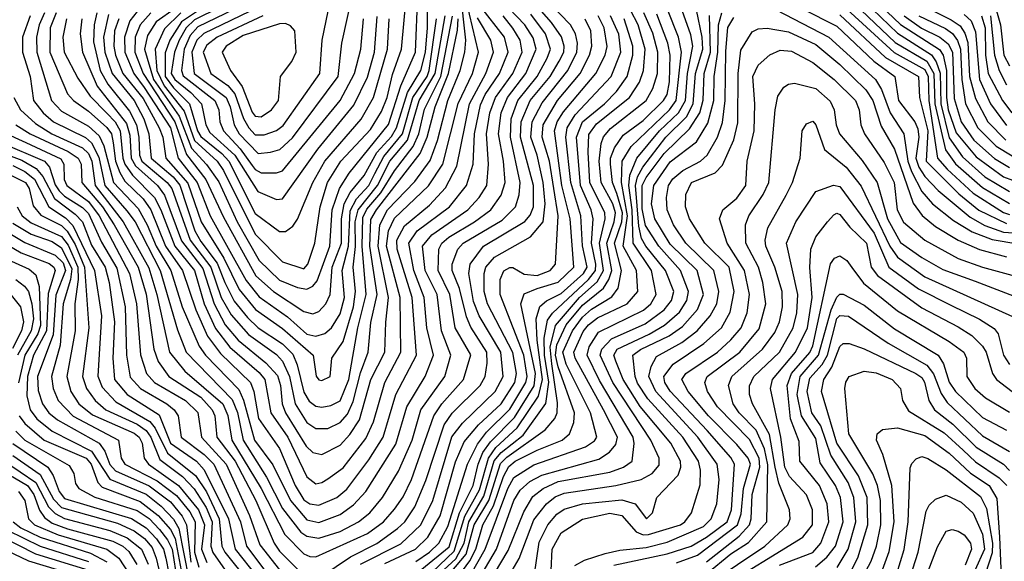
# Model space of a CAD drawing. Extents: x 501367 to 657802, y 482273 to 547541.
# Tile 309 of 656: x 591038 to 594287, y 503895 to 505682. Entities that reach past the tile are written whole.
import ezdxf

# ---------------------------------------------------------------- set-up
doc = ezdxf.new("R2010")
doc.units = 0

msp = doc.modelspace()

# ---------------------------------------------------------------- linework, layer by layer
at = {"layer": '0CON20XD'}
for points in [[(591825, 505240.6), (591865, 505244.8), (591896.4, 505253.6), (591938, 505292), (592089, 505495), (592100.8, 505605), (592140.1, 505785)], [(592162.8, 503885), (592295, 503952.2), (592361.1, 504015), (592400.8, 504095), (592464.3, 504305.7), (592498.9, 504351.1), (592607, 504455), (592633.6, 504505), (592626.1, 504585), (592554.6, 504705), (592535, 504752.7), (592519.6, 504845), (592524.9, 504875.1), (592568.4, 504935), (592704.3, 505015.7), (592722.5, 505037.5), (592733.1, 505065), (592732.9, 505135), (592690.7, 505295), (592693, 505345), (592722.8, 505415), (592788.3, 505495), (592818.2, 505545), (592833.2, 505575), (592834.2, 505595), (592825.4, 505625.4), (592793.3, 505673.3), (592686.1, 505795)], [(591018.2, 505425), (591040.5, 505385), (591089.5, 505339.5), (591144.1, 505305), (591245, 505259.7), (591265, 505240.9), (591276, 505215), (591286.9, 505135), (591379.2, 505015), (591463.8, 504863.8), (591490.5, 504775), (591532.1, 504585), (591582.5, 504522.5), (591707.6, 504415), (591724.3, 504375.7), (591738, 504295), (591835, 504135.2), (591913.1, 503983.1), (591975, 503919.4), (591995, 503910.2), (592015, 503909.3), (592185, 503986.4), (592238.1, 504025), (592275, 504067), (592302.9, 504107.1), (592330.8, 504165), (592404.7, 504375.3), (592431.3, 504415), (592502.4, 504495), (592526.4, 504576.4), (592475.4, 504665), (592457.8, 504775), (592418.9, 504855), (592421.4, 504925), (592430.5, 504945), (592453.5, 504965), (592538.3, 505015), (592592.8, 505055), (592627, 505103), (592639.9, 505145), (592634.7, 505215), (592618.4, 505305), (592626.8, 505375), (592647.1, 505425), (592708.6, 505505), (592742.4, 505585), (592732.5, 505622.5), (592705.2, 505665.2), (592600, 505775)], [(591243.1, 505685), (591237.1, 505635), (591244.8, 505575), (591292.7, 505462.7), (591389.9, 505339.9), (591401.4, 505301.4), (591405.6, 505225), (591419.5, 505199.5), (591492.1, 505135), (591515, 505103.2), (591571.9, 504951.9), (591641.6, 504861.6), (591679, 504745), (591715.7, 504675.7), (591759.1, 504625), (591849.7, 504549.7), (591888.2, 504508.2), (591898.7, 504475), (591904.2, 504415), (591915.1, 504385.1), (591982.7, 504275), (592005, 504253.9), (592035, 504247.8), (592095, 504278.4), (592127, 504313), (592158.7, 504361.3), (592196.4, 504495), (592243, 504585), (592246.5, 504683.5), (592254.9, 504765.1), (592220.2, 504935), (592225.9, 505005), (592252, 505055), (592341.8, 505148.2), (592392.1, 505217.9), (592416.9, 505283.1), (592450.7, 505415), (592491.1, 505515), (592506.9, 505575), (592509.7, 505615), (592493, 505775)], [(591469.9, 505705), (591435, 505665.8), (591418.8, 505625), (591417.9, 505575), (591444.8, 505505), (591550, 505345), (591587.7, 505237.7), (591651.8, 505155), (591710.2, 505030.2), (591816.9, 504836.9), (591875, 504784.9), (591975, 504719.4), (592005, 504712), (592025, 504719.7), (592047.8, 504745), (592062, 504775), (592069.2, 504865), (592100.1, 504945), (592099.9, 505025), (592108.8, 505075), (592127.9, 505112.1), (592175, 505168.5), (592216.4, 505243.6), (592265, 505296.9), (592281.5, 505325), (592317.6, 505442.4), (592362.1, 505515), (592376.6, 505575), (592384.1, 505655.9), (592383.7, 505775)], [(591781.4, 505765), (591615, 505681.8), (591587, 505655), (591563.9, 505615), (591549, 505575), (591538, 505505), (591549.6, 505485), (591601.9, 505441.9), (591637.4, 505405), (591652.1, 505335), (591665, 505310.3), (591747.5, 505235), (591823.8, 505115), (591885, 505089.2)], [(591845, 505302), (591885, 505317), (591906.8, 505333.2), (592028.3, 505505), (592035.7, 505614.3), (592068.4, 505775)], [(591975, 504860), (591988.4, 504875), (592012, 504945), (592029.3, 505065), (592053.9, 505145), (592097.1, 505215), (592195, 505319.7), (592231.3, 505378.7), (592250.8, 505425), (592268.2, 505501.8), (592297.9, 505585), (592314.3, 505765)], [(591985, 504792.8), (592005, 504802.4), (592019.8, 504820.2), (592061.6, 504935), (592068.7, 505055), (592092.7, 505125), (592124.8, 505175.2), (592255, 505336.6), (592295.9, 505464.1), (592344.1, 505575), (592351.9, 505765)], [(592242.4, 503887.6), (592344.1, 503935), (592385.2, 503974.8), (592424.9, 504045), (592476.4, 504223.6), (592505, 504289.3), (592552, 504345), (592626.3, 504415), (592672.2, 504485), (592676.9, 504515), (592665.6, 504584.4), (592581.6, 504745), (592570.8, 504785), (592571, 504845), (592576.5, 504865), (592605, 504898.6), (592724, 504966), (592765.1, 505014.9), (592772.4, 505075), (592765.1, 505145.1), (592745.1, 505235.1), (592724.9, 505295), (592728.6, 505345), (592762.2, 505407.8), (592846.5, 505515), (592876.4, 505575), (592878.5, 505605), (592871.9, 505635), (592855.2, 505665), (592749.4, 505775)], [(592604.5, 503855), (592649.3, 503930.7), (592701.4, 504058.6), (592731.1, 504108.9), (592765, 504134.6), (592815, 504157.7), (592985, 504189.1), (593030.7, 504205), (593058.6, 504225), (593066.2, 504283.8), (593062.6, 504305), (592951.1, 504491.1), (592910.4, 504575), (592916.9, 504603.1), (592948.4, 504651.5), (593096.3, 504723.7), (593120.6, 504745), (593138.7, 504775), (593123.2, 504855), (593062.4, 504945), (593059.4, 505055), (593048.1, 505135), (593051.4, 505168.6), (593074.9, 505225.1), (593149.8, 505315), (593212.5, 505375), (593234.6, 505415), (593241.7, 505505), (593259.5, 505595), (593252.4, 505632.4), (593202.1, 505775)], [(593835, 505772.2), (593945, 505666.4), (594073.7, 505583.7), (594085.4, 505565), (594096.4, 505515), (594096.3, 505425), (594102.3, 505385), (594128.6, 505308.6), (594195, 505229.4), (594285, 505163.5), (594315, 505153.1)], [(591119.6, 505705), (591101.8, 505665), (591092.5, 505625), (591093.6, 505575), (591142.5, 505415), (591175, 505380.1), (591265, 505331.2), (591299.3, 505299.3), (591315.4, 505265.4), (591347.4, 505145), (591428.7, 505058.7), (591458.6, 505005), (591487.7, 504935), (591536, 504855), (591574.3, 504735), (591630.1, 504605), (591651.2, 504575), (591761.3, 504461.3), (591776.6, 504426.6), (591812.9, 504295), (591872.9, 504212.9), (591931.2, 504095), (591985, 504031.5), (592025, 504023.2), (592095, 504049.1), (592139, 504081), (592180.5, 504125), (592278.6, 504281.4), (592314.9, 504405), (592375.5, 504505), (592403.8, 504575), (592381.8, 504665), (592373, 504765), (592338.7, 504855), (592321.7, 504945), (592350, 504985), (592456.6, 505065), (592512.6, 505135), (592534.4, 505205.6), (592538.9, 505305), (592558.8, 505401.2), (592573.9, 505435), (592621.1, 505505), (592649.6, 505575), (592637.3, 505625), (592555, 505730.5)], [(591192.4, 505685), (591179.7, 505625), (591184.6, 505575), (591229.4, 505489.4), (591270.6, 505429.4), (591325, 505373.6), (591353, 505345), (591369.1, 505315), (591378.1, 505225), (591385, 505205), (591409.6, 505169.6), (591482.1, 505095), (591503.8, 505055), (591550.1, 504935), (591614, 504855), (591646.7, 504745), (591683.3, 504663.3), (591731.4, 504601.4), (591828.3, 504518.2), (591846.5, 504495), (591866.9, 504385), (591922.9, 504305), (591985, 504173.1), (592015, 504151), (592035, 504154.8), (592055, 504167.3), (592105, 504203.6), (592179.5, 504300.5), (592205.4, 504355), (592243.1, 504485), (592295.9, 504585), (592293.6, 504765), (592248.3, 504935), (592254.4, 504985.6), (592275, 505027.3), (592386.4, 505133.6), (592433.7, 505205), (592484.4, 505405.6), (592531.8, 505505), (592552.3, 505575), (592512.2, 505742.2)], [(591550.5, 505719.5), (591488.4, 505675), (591459.5, 505630.5), (591450, 505585), (591479.2, 505485), (591563.4, 505363.4), (591605, 505258.3), (591654.1, 505204.1), (591695, 505147.4), (591754.9, 505014.9), (591827.4, 504887.4), (591895, 504822.7), (591955, 504798.1), (591985, 504792.8)], [(591804.2, 505745), (591625, 505658.9), (591600.1, 505629.9), (591579.9, 505585), (591571.8, 505515), (591577.3, 505497.3), (591681.7, 505415), (591694.4, 505385), (591697.8, 505345), (591710.7, 505315), (591765.6, 505255.6), (591805, 505201.2), (591815, 505187.9), (591835, 505177.3), (591885, 505176.3)], [(591826, 505724), (591645, 505636.8), (591621.9, 505615), (591605.2, 505575), (591613.2, 505505), (591719.5, 505425), (591732.5, 505395), (591745.1, 505335), (591762.1, 505305), (591825, 505240.6)], [(593475, 505745.6), (593708.5, 505625), (593862.6, 505485), (593881.6, 505451.6), (593910.4, 505375), (593955.8, 505305), (593968.8, 505215), (593981.3, 505181.3), (594015.7, 505115.7), (594050.3, 505075), (594120, 505020), (594181.6, 504981.6), (594247.1, 504957.1), (594332.6, 504942.6)], [(593618.8, 505718.8), (593735, 505661.1), (593856.9, 505545), (593925.6, 505495), (593938.5, 505415), (593992.2, 505345), (594002.4, 505322.4), (594004.9, 505295), (593995.1, 505225), (594005, 505196), (594025.1, 505165.1), (594068.8, 505118.8), (594175, 505030.2), (594223.3, 505003.3), (594285, 504980.8), (594403.5, 504973.5)], [(593767.4, 505717.4), (593923.8, 505573.8), (594025, 505518.2), (594036.5, 505495), (594037.8, 505415), (594067, 505225), (594098.6, 505188.6), (594185, 505109.7), (594285, 505045.4), (594305, 505039.6)], [(593825, 505743), (593935, 505637.6), (594046.7, 505566.7), (594062.8, 505542.8), (594076, 505506), (594078.1, 505405), (594105, 505292.7), (594149.5, 505229.5), (594223.4, 505163.4), (594305, 505115.1)], [(594015, 505729.7), (594112.1, 505682.1), (594141.6, 505661.6), (594157.5, 505637.5), (594166.7, 505606.7), (594172.5, 505495), (594191.8, 505421.8), (594232.9, 505345), (594292.7, 505285)], [(591071.9, 505695), (591046.6, 505625), (591047.1, 505575), (591072.6, 505495), (591083.3, 505415), (591114.8, 505375), (591149.1, 505345), (591255, 505293.7), (591275, 505276.1), (591298.4, 505228.4), (591319, 505135), (591391.6, 505051.6), (591418.3, 505015), (591501.2, 504855), (591558.5, 504658.5), (591587.1, 504585), (591739, 504429), (591755.9, 504385.9), (591774.9, 504294.9), (591852.2, 504172.2), (591905, 504069.5), (591965, 503991.3), (591985, 503977.3), (592025, 503971.7), (592095, 503993.6), (592156.2, 504025), (592192.9, 504055), (592234.9, 504105.1), (592287.6, 504192.4), (592332.8, 504295), (592362.1, 504395), (592441, 504505), (592461.1, 504575), (592429.4, 504655), (592415.6, 504775), (592375.5, 504855), (592367.1, 504935), (592397.6, 504972.4), (592517.2, 505055), (592554.1, 505095.9), (592579, 505135), (592585.4, 505205), (592578.7, 505305), (592588.8, 505375), (592607.7, 505425), (592665.5, 505505), (592696.2, 505575), (592689.1, 505615), (592665.4, 505654.6), (592632.9, 505695)], [(591158.3, 505705), (591138.6, 505655), (591136.9, 505575), (591195, 505437.3), (591214.8, 505415), (591265, 505380), (591325, 505326.5), (591340.2, 505305), (591345.9, 505275.9), (591353.6, 505215), (591367.8, 505177.8), (591385, 505149.7), (591445, 505090.9), (591470.3, 505055), (591519, 504935), (591574.9, 504855), (591619.2, 504725), (591657.9, 504637.9), (591700.1, 504580.1), (591799.7, 504485), (591810.7, 504455), (591825.9, 504365.9), (591895, 504267.1), (591947.3, 504145), (591975, 504097.5), (591995, 504084.3), (592025, 504080), (592084.2, 504105), (592116.9, 504133.1), (592190.2, 504229.8), (592237.2, 504305), (592279.2, 504445), (592347.7, 504575), (592332.5, 504765), (592283.1, 504925), (592282.6, 504955), (592308.1, 505001.9), (592390.1, 505069.9), (592443.1, 505126.9), (592480.8, 505199.2), (592522.3, 505405), (592576.4, 505505), (592601.6, 505575), (592592.1, 505615), (592548.8, 505688.8)], [(591292.3, 505705), (591282.9, 505665), (591281, 505609), (591303.5, 505515), (591328.9, 505468.9), (591400.5, 505380.5), (591422.7, 505335), (591431, 505295), (591433.4, 505235), (591440.4, 505215), (591524.7, 505145), (591539.7, 505125), (591599.8, 504955), (591668.5, 504865), (591702.5, 504765), (591735, 504707.8), (591793.1, 504643.1), (591885, 504576.8), (591905.1, 504555), (591928.1, 504505), (591947, 504415), (591985, 504353), (592015, 504332.9), (592055, 504333.4), (592095, 504352.4), (592119.6, 504380.4), (592138.3, 504421.7), (592162.7, 504517.3), (592188.1, 504585), (592196.9, 504683.1), (592217.1, 504775), (592193, 504935), (592196.9, 505023.1), (592215.6, 505055), (592359.6, 505240.4), (592382.5, 505295), (592409.3, 505395), (592453.1, 505505), (592482.7, 505647.3), (592485.2, 505684.8)], [(591330.9, 505699.1), (591314.2, 505625), (591318, 505575), (591342.6, 505505), (591415.8, 505415), (591447.5, 505355), (591463.4, 505305), (591471.9, 505225), (591543.6, 505163.6), (591565.7, 505135.7), (591616, 504985), (591635, 504950.3), (591689, 504879), (591715, 504814.8), (591745, 504753.5), (591789.1, 504699.1), (591825, 504665.4), (591905, 504612.9), (591938.8, 504578.8), (591953.3, 504543.3), (591975, 504452.9), (591993, 504423), (592015, 504406.7), (592035, 504403.3), (592065, 504408.5), (592095, 504424.8), (592123.4, 504495), (592153.5, 504665), (592180.6, 504775), (592168.4, 504935), (592170.4, 505029.6), (592182.8, 505057.2), (592229.5, 505110.5), (592275, 505183.4), (592335.8, 505264.2), (592354.6, 505305.4), (592373.4, 505386.6), (592427.7, 505495), (592465.8, 505694.2)], [(591364.5, 505685), (591350.9, 505645), (591348, 505595), (591354.1, 505565), (591378.5, 505505), (591445, 505421.6), (591497.5, 505325), (591510.2, 505295), (591520, 505225), (591592.5, 505142.5), (591636.2, 505015), (591711.7, 504895), (591762.2, 504792.2), (591815.3, 504725.3), (591905, 504662.9), (592006.7, 504575), (592016, 504506), (592025, 504493.9), (592035, 504492), (592061.9, 504505), (592067.8, 504565), (592105, 504619.7), (592139.5, 504735), (592145.8, 504785), (592137.9, 504865), (592145.8, 504934.2), (592144.9, 505015), (592154.4, 505055), (592218.5, 505135), (592259.1, 505215), (592317.6, 505285), (592356.2, 505415), (592408.7, 505505), (592442.1, 505695)], [(591425, 505709.5), (591401.3, 505678.7), (591383.3, 505625), (591384.2, 505575), (591414.2, 505505), (591447.9, 505457.9), (591535, 505325.1), (591560.3, 505225), (591623.1, 505145), (591666, 505035), (591785, 504822), (591828.1, 504768.1), (591921.6, 504701.6), (591985, 504644.6), (592015, 504637.9), (592045, 504647.1), (592066.3, 504665), (592095, 504711.4), (592109.9, 504765), (592101.5, 504855), (592123.1, 504935), (592128.3, 505051.7), (592148.7, 505091.3), (592190.1, 505135), (592210.1, 505175), (592239.2, 505230.8), (592300.8, 505305), (592335, 505425), (592383, 505495), (592389.3, 505515), (592413.7, 505685)], [(591569.8, 505705), (591515, 505651.7), (591484.9, 505585.1), (591490.6, 505515), (591514.3, 505464.3), (591580.6, 505380.6), (591615, 505283), (591688.9, 505215), (591709.7, 505185), (591815, 504974.1), (591905, 504882.9), (591975, 504860)], [(591627.7, 505712.3), (591571.6, 505675), (591533.1, 505615), (591517.2, 505572.8), (591517.5, 505495), (591545, 505456.9), (591598.1, 505405), (591624.3, 505315), (591635, 505296.5), (591705, 505240.5), (591727.9, 505215), (591815, 505043), (591895, 504982.7)], [(591839.6, 505695), (591689.1, 505625), (591655, 505597.9), (591643.3, 505575), (591668.3, 505505), (591724.8, 505464.8), (591747.8, 505437.8), (591776, 505356), (591794.2, 505325), (591815, 505302.5), (591845, 505302)], [(591885, 505089.2), (591905, 505090.9), (592021.6, 505255), (592139.9, 505400.1), (592185, 505492.4), (592208.4, 505575), (592217.1, 505692.9)], [(591885, 505176.3), (591905, 505183.6), (592095.1, 505415), (592142.7, 505505), (592163.2, 505585), (592172.3, 505685)], [(591895, 504982.7), (591915, 504983.1), (591939, 505001), (591955, 505023.8), (592004.6, 505145), (592044.9, 505215.1), (592165, 505354.4), (592204.9, 505425), (592251.5, 505585), (592256.8, 505685)], [(592034.3, 503845.7), (592129.9, 503910.1), (592216.3, 503953.7), (592285, 504002.6), (592308.7, 504025), (592342.3, 504075), (592378.5, 504161.5), (592438.9, 504345), (592465, 504384.1), (592557.1, 504475), (592573.9, 504505), (592580.9, 504549.1), (592579.6, 504585), (592527.1, 504667.1), (592511.9, 504701.9), (592488.9, 504795), (592464.9, 504855), (592464.9, 504875.1), (592484.1, 504925), (592501.6, 504945), (592629.9, 505020.1), (592674.2, 505065), (592685.8, 505104.2), (592689, 505145), (592657.2, 505295), (592659.6, 505355), (592681.4, 505415), (592745.5, 505495), (592778.5, 505555), (592789.2, 505585), (592772.6, 505635), (592725, 505700)], [(592365, 503868.7), (592455, 503943), (592488.7, 504055), (592533.9, 504145), (592550.4, 504215), (592566.6, 504253.4), (592591.4, 504288.6), (592670.4, 504369.6), (592736, 504474), (592740.1, 504515), (592691.9, 504745), (592702.6, 504777.4), (592745, 504795.3), (592815, 504815.6), (592866.7, 504865), (592854.7, 505025), (592827.5, 505135), (592802.7, 505315), (592811.1, 505345), (592832.3, 505377.7), (592939.6, 505505), (592970.1, 505565), (592976.1, 505593.9), (592966.9, 505655), (592947, 505695)], [(592375, 503836.4), (592471.6, 503928.5), (592506.6, 504043.4), (592555, 504130.8), (592584.7, 504235), (592609.6, 504270.3), (592679.5, 504335), (592750.3, 504439.7), (592763, 504495), (592745.9, 504624.1), (592741.8, 504695), (592754.3, 504735.7), (592776, 504754), (592825, 504778.7), (592899, 504845), (592910.5, 504865), (592895.4, 504935.4), (592889.5, 505035), (592856.7, 505145), (592839.7, 505295), (592844.7, 505325), (592871.5, 505368.5), (592989.7, 505495), (593021.6, 505575), (593014.9, 505634.9), (592987.9, 505695)], [(592424.4, 503855), (592476.6, 503903.4), (592504.2, 503954.2), (592520, 504025), (592569.7, 504110.3), (592603.9, 504226.1), (592626.3, 504253.7), (592698.9, 504311.1), (592774.2, 504415.8), (592783.7, 504486.3), (592770.2, 504575), (592769.1, 504630.9), (592779.9, 504690.1), (592796.2, 504713.8), (592915.4, 504825), (592938.4, 504855), (592939.5, 504875), (592924.8, 504945), (592930.3, 505025), (592923.6, 505055), (592888.8, 505135), (592875.8, 505295), (592895.6, 505345), (592967.6, 505405), (593007.8, 505445), (593042.4, 505495), (593061, 505565), (593061.6, 505595), (593033.2, 505685)], [(592440.5, 503835), (592511.2, 503918.8), (592537.9, 504015), (592585.8, 504095), (592625, 504217.9), (592645, 504238.5), (592771.6, 504328.4), (592803.7, 504366.3), (592811.1, 504385), (592812.4, 504417.6), (592793.6, 504546.4), (592788.9, 504601.1), (592806.6, 504673.4), (592885, 504765.6), (592943.2, 504816.8), (592964.7, 504855), (592951.2, 504945), (592970.1, 505025), (592969.4, 505045), (592919.5, 505145), (592913.5, 505245), (592916.5, 505303.5), (592941.4, 505338.6), (593050.6, 505425), (593083.5, 505476.5), (593096.7, 505515), (593102.1, 505585), (593079.3, 505665), (593053.3, 505713.3)], [(592441.5, 503785), (592523.1, 503896.9), (592542.7, 503935), (592566.6, 504015), (592601.9, 504078.1), (592634.2, 504175), (592652, 504208), (592672.5, 504225), (592745, 504261.6), (592828.2, 504295), (592852.2, 504315), (592866.9, 504353.1), (592868.8, 504385), (592815, 504536.9), (592806.6, 504575), (592811, 504609), (592841.2, 504675), (592895, 504740.2), (592964, 504796), (592982.5, 504825), (592991.9, 504855), (592975.2, 504945), (593000.1, 505015), (593003.8, 505045), (592995.6, 505075), (592957.1, 505145), (592949.9, 505215), (592956.8, 505273.2), (592964.4, 505295.6), (592987.4, 505322.6), (593105.4, 505415), (593127, 505455), (593142.3, 505505), (593143.5, 505575), (593127.7, 505637.7), (593097.1, 505705)], [(592505, 503813.1), (592574.1, 503935), (592648.7, 504135), (592669, 504171), (592735, 504213.1), (592905, 504272.4), (592935, 504291.9), (592942.8, 504305), (592922.1, 504385), (592841.3, 504545), (592830.2, 504585), (592861.8, 504655), (592895, 504700.8), (592925, 504726.9), (592991.9, 504768.1), (593013.3, 504796.7), (593024.2, 504855), (593000.5, 504945), (593024.9, 505014.9), (593027.1, 505045), (593008.9, 505108.9), (592994.4, 505145), (592987.5, 505205), (592988, 505225), (593000.7, 505259.3), (593029.3, 505300.7), (593095, 505349.9), (593163, 505415), (593174.4, 505435), (593182.8, 505477.2), (593184.1, 505565), (593176.7, 505605), (593140.9, 505700.9)], [(592563.9, 503855), (592611.1, 503935), (592668.9, 504095), (592689.9, 504130.1), (592721.4, 504158.6), (592760.9, 504179.1), (592948.6, 504231.4), (592983.8, 504255), (593005, 504280.8), (593010.6, 504305), (592964.7, 504395), (592870.6, 504565), (592866.8, 504585), (592897, 504653), (592915, 504675.6), (592945, 504698.8), (593042.2, 504745), (593077.9, 504785), (593073.8, 504855), (593029.3, 504935), (593044.2, 505035), (593024.4, 505145), (593025.7, 505215), (593055.9, 505264.1), (593182.5, 505385), (593204.2, 505415), (593222.1, 505575), (593211.7, 505625), (593175.7, 505715.7)], [(592655, 503851.8), (592686.2, 503903.8), (592735, 504031.4), (592775.9, 504085), (592805, 504107.6), (592835, 504119.7), (593005.3, 504144.7), (593089.1, 504165), (593124.7, 504185), (593148.1, 504211.9), (593147.8, 504235), (593120.4, 504295), (592995, 504484.8), (592953.3, 504575), (592958.7, 504595), (592991.4, 504628.5), (593101.5, 504678.5), (593164.8, 504725.2), (593189.2, 504755), (593196.9, 504785), (593169.5, 504855), (593104.6, 504934.6), (593090.4, 504960.4), (593080.8, 505000.8), (593069.7, 505135), (593076.6, 505163.4), (593094.3, 505195.7), (593170.7, 505295), (593238.1, 505361.9), (593259.9, 505405), (593268, 505505), (593292.2, 505585), (593289.8, 505625), (593271.2, 505715)], [(592735.2, 503845), (592752.5, 503957.5), (592780.3, 504015), (592810, 504050), (592835, 504066.6), (592895.1, 504084.9), (593025, 504097.4), (593068.5, 504085), (593106, 504035), (593126.2, 504055), (593140.4, 504105), (593210.5, 504179.5), (593219.5, 504205), (593218.5, 504225), (593186.8, 504285), (593085.2, 504405.2), (593029.7, 504495), (593004.9, 504554.9), (592998.6, 504575), (593010, 504595), (593115, 504644.2), (593165.4, 504674.6), (593215, 504716.6), (593240, 504755), (593245.5, 504785.5), (593219.1, 504855), (593146.6, 504935), (593103.3, 505003.3), (593092.5, 505057.5), (593092.2, 505135), (593105, 505161.8), (593165, 505240.7), (593248.4, 505321.6), (593282, 505375), (593293.9, 505416.1), (593297, 505505), (593317.4, 505575), (593313.9, 505696.1)], [(592791.9, 503865), (592795.1, 503935), (592825, 503989.2), (592895, 504033.9), (592985, 504053.6), (593025, 504045.7), (593072.6, 503992.6), (593095, 503982.7), (593113.4, 503983.4), (593218.3, 504015), (593233.3, 504025), (593255.1, 504054.9), (593283, 504147), (593284.8, 504195.2), (593277.9, 504225), (593226.5, 504305), (593110.6, 504430.6), (593076.8, 504483.2), (593068.8, 504505), (593061.1, 504575), (593086.2, 504593.8), (593181.2, 504638.8), (593225, 504669.7), (593274.6, 504725.4), (593294.9, 504775), (593273.8, 504855), (593185, 504941.9), (593134.4, 505025), (593122.4, 505075), (593130.1, 505135), (593185, 505212.7), (593271.1, 505278.9), (593309.3, 505340.7), (593328.4, 505415), (593329.5, 505495), (593341.9, 505575), (593344.3, 505665), (593355.1, 505705)], [(592869.5, 503880.5), (592901.4, 503898.6), (592969.9, 503920.1), (593018.5, 503931.5), (593105, 503940.1), (593175, 503957.9), (593295, 504009.9), (593319.7, 504035), (593339.1, 504085), (593346, 504165), (593339.9, 504215), (593275.7, 504305), (593137.7, 504455), (593114.2, 504505), (593122.1, 504537.9), (593139.3, 504570.7), (593222.7, 504617.3), (593273.4, 504655), (593316.8, 504705), (593338.3, 504745), (593345.6, 504785), (593328.9, 504855), (593235.8, 504945), (593195.1, 505005), (593174.9, 505054.9), (593172.8, 505095), (593178.9, 505135), (593193.5, 505156.5), (593225.8, 505184.2), (593284.9, 505215.1), (593306.8, 505235), (593340.4, 505295), (593356.8, 505343.2), (593366.1, 505415), (593367.8, 505577.8), (593375, 505656.7), (593395, 505690)], [(593745, 505697.8), (593895, 505557.5), (594003.7, 505495), (594007.8, 505425), (594034.8, 505315), (594029, 505215), (594137.1, 505107.1), (594203.6, 505053.6), (594295, 505009.1)], [(593815, 505714), (593927.4, 505607.4), (594031.4, 505545), (594055.2, 505505), (594058.6, 505405), (594092.9, 505252.9), (594126.7, 505206.7), (594215, 505128.2), (594305, 505075.5)], [(593957.1, 505695), (594014.4, 505654.4), (594075, 505624.5), (594102.5, 505602.5), (594116, 505575), (594122.2, 505422.2), (594144.9, 505345), (594186.9, 505285), (594255, 505224.3), (594305, 505194.3)], [(594005.5, 505695.5), (594093.3, 505653.3), (594116.2, 505636.2), (594133.1, 505613.1), (594143.1, 505585), (594146.8, 505485), (594159.1, 505405), (594199.8, 505325), (594260.1, 505265), (594312.9, 505232.9)], [(594155, 505699.1), (594178.5, 505678.5), (594192.3, 505642.3), (594205, 505484.3), (594242.2, 505405), (594295, 505332.9)], [(594211.8, 505695), (594223.7, 505655), (594225.6, 505565.6), (594234.5, 505504.5), (594281.1, 505415), (594312.7, 505375)], [(594241.9, 505695), (594255.2, 505565), (594270.6, 505515), (594295, 505466.8)], [(594261.6, 505711.6), (594275.2, 505665), (594285.6, 505565), (594305, 505529.8)], [(591835, 505361.4), (591868.8, 505385), (591891.5, 505415), (591898.9, 505495), (591936, 505544), (591950.5, 505575), (591945.3, 505645.3), (591931.9, 505661.9), (591915, 505669.4), (591895, 505668.1), (591775, 505629.9), (591719.3, 505595), (591705.9, 505575), (591733.3, 505515), (591771.8, 505461.8), (591805, 505377.1), (591815, 505364.2), (591835, 505361.4)], [(592345, 503894.3), (592390.4, 503925), (592421.1, 503955), (592450.8, 504009.2), (592515.7, 504215), (592548.1, 504281.9), (592578.7, 504321.3), (592655, 504397.4), (592708.3, 504485), (592712.3, 504505), (592701.1, 504575), (592665.8, 504665.8), (592623.4, 504775), (592623.8, 504825), (592635, 504853.8), (592655, 504864.8), (592665, 504863.9), (592702.9, 504842.9), (592745, 504838.3), (592788, 504855), (592806.3, 504875), (592814.9, 505035.1), (592785.8, 505215), (592762.4, 505295), (592765.1, 505335), (592812.6, 505415), (592887.7, 505505), (592918.6, 505565), (592926.3, 505595), (592922.6, 505645), (592904.4, 505684.4)], [(592998.3, 503881.7), (593175, 503919.1), (593254.2, 503945), (593305, 503974.1), (593373.2, 504025), (593387.3, 504065), (593397.4, 504215), (593385, 504236.9), (593306.5, 504326.5), (593185, 504456.8), (593166.8, 504485), (593163.2, 504505), (593194.4, 504545.6), (593296, 504614), (593353.8, 504665), (593383, 504717), (593396.1, 504785), (593379.1, 504865), (593298.6, 504945), (593247.8, 505025), (593234.8, 505065), (593236.2, 505105), (593254.4, 505145), (593333.6, 505176.4), (593357.6, 505202.4), (593394.5, 505285.6), (593408.3, 505341.7), (593408.5, 505505), (593418.1, 505581.9), (593455, 505641.8), (593475, 505651.7), (593505, 505654.8), (593575, 505642.4), (593665, 505600.3), (593745, 505534.8), (593830.8, 505450.8), (593854, 505415), (593881.3, 505331.3), (593925.3, 505255.3), (593987, 505077), (594016.1, 505036.1), (594060.1, 505000.1), (594135, 504954.3), (594205, 504924.3), (594295, 504899.1)], [(593205, 503890.3), (593275.2, 503915.2), (593407, 504015), (593418.6, 504051.5), (593426.1, 504135), (593449.3, 504215), (593441.8, 504235), (593405, 504280.8), (593310.7, 504375), (593244.2, 504455), (593223, 504495), (593236, 504515), (593341, 504585), (593385, 504625.2), (593418.5, 504665), (593438.6, 504715), (593446.7, 504775), (593430, 504855), (593372.2, 504945), (593347.2, 505025), (593358.2, 505055), (593405, 505093), (593434, 505135), (593438.5, 505215), (593461.5, 505315), (593464, 505405), (593457.7, 505495), (593475, 505531.6), (593513.3, 505566.7), (593548.1, 505581.9), (593585, 505577.9), (593655, 505541.3), (593725.7, 505485), (593796.8, 505415), (593808.9, 505385), (593814.4, 505335), (593825.9, 505305), (593891, 505211), (593923.6, 505145), (593934, 505055), (593955, 505014), (594025.3, 504955), (594135, 504894.3), (594215, 504865.1), (594385, 504819)], [(593305, 503892.7), (593412.3, 503977.7), (593445.9, 504015), (593452, 504035), (593455.7, 504115), (593481, 504205), (593478.2, 504235), (593446.3, 504296.3), (593340.3, 504405), (593308.3, 504455), (593299.2, 504485), (593306.9, 504505), (593414.2, 504585), (593477.8, 504662.2), (593499.9, 504745), (593490.5, 504815), (593475.7, 504865), (593434.6, 504945), (593433.3, 505005), (593444.4, 505035), (593491.5, 505105), (593510.7, 505145), (593531.1, 505385), (593540.2, 505429.8), (593560, 505460), (593575, 505469.6), (593595, 505472.4), (593665, 505455.2), (593713.1, 505413.1), (593725.6, 505385), (593732.7, 505335), (593743.7, 505305), (593818, 505218), (593868.1, 505145), (593901.5, 505025), (593945, 504947), (594015, 504897.7), (594085, 504858.3), (594191, 504819), (594334.4, 504764.4)], [(590907.1, 505345), (591057.3, 505277.3), (591172.9, 505222.9), (591183.2, 505205), (591184.3, 505155), (591192.6, 505135), (591265, 505082.2), (591300.1, 505035), (591400.5, 504845), (591423, 504745), (591435.9, 504575.9), (591456.4, 504515), (591482.3, 504485), (591584.8, 504425), (591625, 504385.7), (591637.2, 504305), (591718.8, 504215), (591796.5, 504046.5), (591829.7, 503949.7), (591895, 503867.2)], [(591024.4, 505335), (591072.5, 505305), (591197.5, 505247.5), (591231, 505225), (591240, 505205), (591242.3, 505145), (591310.5, 505065), (591348.9, 505005), (591428.6, 504865), (591455, 504776.2), (591480.2, 504595), (591495, 504554.2), (591529.8, 504505), (591635, 504436), (591672.6, 504395), (591681.6, 504375), (591688.5, 504305), (591749.2, 504225), (591817.1, 504095), (591877.3, 503955), (591895, 503928.7), (591975, 503847.6)], [(593305, 503853.1), (593385, 503919.1), (593443.1, 503956.9), (593503.2, 504025), (593507, 504213), (593496.2, 504266.1), (593467.9, 504327.9), (593412.2, 504385), (593393, 504415), (593377.3, 504475), (593388.5, 504505), (593489.8, 504595), (593530, 504650), (593545.4, 504685), (593554.9, 504735), (593554.1, 504785), (593530.1, 504865), (593500, 504935), (593497.7, 504955), (593507.2, 504995), (593566.9, 505103.1), (593588.1, 505145), (593613.5, 505225), (593620.4, 505315), (593635, 505338.9), (593655, 505346.9), (593665, 505335.5), (593694.2, 505254.2), (593765, 505195.2), (593815, 505132.3), (593910.1, 504935), (593935, 504898.1), (594025, 504834.1), (594315, 504702.8)], [(590975, 505277), (591119, 505215), (591135.6, 505195), (591155, 505137), (591167.4, 505117.4), (591185, 505100), (591245, 505062.9), (591265, 505042.1), (591307.8, 504947.8), (591357.7, 504862.3), (591386.1, 504735), (591390, 504575), (591402.7, 504502.7), (591436.2, 504465), (591523.6, 504415), (591547, 504395), (591560.4, 504375), (591570.9, 504305), (591646.8, 504246.8), (591677.9, 504215), (591766.1, 504025), (591786.2, 503945), (591847.1, 503865)], [(590967.4, 505247.4), (591045, 505218.6), (591091.6, 505191.6), (591114.3, 505164.3), (591152.2, 505092.2), (591220.7, 505040.7), (591244.7, 505014.7), (591275, 504938.5), (591319.1, 504865), (591332.9, 504815), (591350.8, 504685), (591344.7, 504565), (591350.3, 504495), (591392.8, 504445), (591497.7, 504377.7), (591535, 504284.5), (591620.7, 504225), (591646.8, 504196.8), (591726.5, 504035), (591748.9, 503935), (591819.8, 503845)], [(591015, 505200.5), (591055, 505180.9), (591086, 505156), (591134.2, 505064.2), (591188.4, 505028.5), (591213.4, 505003.4), (591284.9, 504855), (591307.9, 504705), (591295.9, 504505.9), (591309.6, 504469.6), (591355, 504420.8), (591466.7, 504356.7), (591484.3, 504334.3), (591525, 504252.1), (591618.3, 504178.3), (591653.9, 504123.9), (591696.4, 504035), (591705.1, 503945), (591714.1, 503925), (591795.3, 503825)], [(590975, 505185.4), (591056.7, 505145), (591068.6, 505125), (591082, 505068), (591107.3, 505037.3), (591175, 505002.6), (591194.5, 504984.5), (591220.2, 504940.2), (591251.1, 504865), (591266, 504665), (591244.6, 504505), (591257.8, 504465), (591287, 504425), (591321.8, 504395), (591425, 504347.9), (591455, 504326.5), (591470.4, 504305), (591500.3, 504230.3), (591574.4, 504174.4), (591613.5, 504133.5), (591652.6, 504072.7), (591672.8, 504025), (591668.2, 503945), (591675, 503923.5), (591723.3, 503855)], [(593316.5, 503823.5), (593497.3, 503945), (593572.7, 504015), (593580.2, 504035), (593578.3, 504065), (593542.7, 504152.7), (593531.2, 504205), (593512.8, 504312.8), (593456.5, 504415), (593446.9, 504445), (593446.3, 504473.7), (593460.3, 504505), (593544.9, 504585), (593590.9, 504665), (593602.8, 504715), (593605.4, 504775), (593568.3, 504945), (593599.3, 505015), (593665, 505114.7), (593723.7, 505136.3), (593745, 505131.6), (593857.5, 504977.5), (593906.7, 504865), (594004.3, 504794.3), (594110.4, 504740.4), (594205, 504694.2), (594253.5, 504663.5), (594267.5, 504645), (594284.9, 504574.9), (594305, 504544.8)], [(591029.2, 505065), (591046, 505035), (591075, 505011.4), (591175, 504967.1), (591197.7, 504937.7), (591229.6, 504865), (591230.3, 504825), (591219.1, 504745), (591221, 504655), (591193.3, 504505), (591206, 504455), (591233.2, 504415), (591278.1, 504378.1), (591415, 504317.7), (591432.1, 504305), (591441.5, 504285), (591448.7, 504235), (591463, 504215), (591562.1, 504145), (591628.1, 504065), (591647.3, 504015), (591637.7, 503935), (591655, 503890.4)], [(593339.3, 503800.7), (593622.6, 503975), (593654.5, 504015), (593653.8, 504065), (593635, 504114.2), (593578.3, 504175), (593562.7, 504205), (593550.1, 504305), (593515.9, 504465), (593522.3, 504495), (593597.9, 504585), (593637.5, 504665), (593653.7, 504765), (593645.8, 504864.2), (593649, 504925), (593664.8, 504965.2), (593703.3, 505015), (593725, 505038.7), (593735, 505044), (593745, 505039.7), (593777.3, 504997.3), (593832.6, 504945), (593848.1, 504865), (593868.4, 504838.4), (594015, 504731.4), (594135, 504668.9), (594179.9, 504639.9), (594215.3, 504605.3), (594227.1, 504585), (594248.1, 504515), (594262.1, 504495), (594455, 504346.3)], [(591015, 505010.2), (591075, 504974.9), (591145, 504949.9), (591175, 504929.4), (591209.7, 504859.7), (591205.5, 504824.5), (591180.5, 504745), (591171.6, 504608.4), (591142.9, 504505), (591147.5, 504465), (591164, 504425), (591213.8, 504373.8), (591364, 504295), (591372.4, 504235), (591384.5, 504215), (591490.8, 504160.8), (591555, 504111.6), (591598.6, 504058.6), (591617.2, 504025), (591614.9, 503925), (591628.8, 503875)], [(590993.6, 504983.6), (591055, 504946.6), (591154.9, 504905), (591180.7, 504879.3), (591189, 504855), (591157.2, 504772.8), (591147.6, 504642.4), (591096.3, 504505), (591098.1, 504458.1), (591112.6, 504415), (591134.2, 504385), (591161.8, 504361.8), (591299.7, 504285), (591318, 504258), (591334.5, 504214.5), (591353.4, 504193.4), (591465, 504144.3), (591535, 504090.7), (591573.4, 504043.4), (591588.5, 504015), (591602.4, 503892.4)], [(590960.5, 504960.5), (591042.5, 504912.6), (591135, 504877.1), (591150.5, 504865), (591154.1, 504855), (591131.2, 504778.8), (591125.8, 504655), (591083.3, 504575), (591063, 504505), (591061, 504441), (591072, 504395), (591093.8, 504365), (591145, 504324.4), (591275, 504258.6), (591335.5, 504165.5), (591455, 504116.9), (591505, 504077.3), (591545, 504033.5), (591562.8, 504002.8), (591595.9, 503835.9)], [(590905, 504932.5), (591068.7, 504858.7), (591090.3, 504840.3), (591101.5, 504801.5), (591106.6, 504673.4), (591097.3, 504645), (591054.1, 504575), (591033.7, 504483.7)], [(593545, 503882), (593655, 503924.3), (593681.6, 503955), (593708.7, 504025), (593702.6, 504085), (593677.2, 504145), (593612.3, 504225), (593609.8, 504289.8), (593581.7, 504365), (593570.6, 504475), (593585.1, 504515), (593645, 504584.3), (593655, 504606.2), (593714, 504876), (593727.1, 504895), (593745, 504903.3), (593767.7, 504887.7), (593784.2, 504864.2), (593823.2, 504813.2), (593935, 504721), (594105, 504620.2), (594153.9, 504585), (594162.5, 504565), (594163.9, 504505), (594190.4, 504465), (594225, 504434), (594305, 504387.3)], [(591025.3, 504825.3), (591053.3, 504803.3), (591066.1, 504785), (591078.1, 504745), (591083.2, 504695), (591075.4, 504655), (591030.5, 504575)], [(591005, 504778.4), (591040.3, 504735), (591050.4, 504685), (591043.5, 504655), (591013.3, 504596.7)], [(593663.9, 503876.1), (593701.9, 503908.1), (593730.5, 503945), (593755.9, 504025), (593746.7, 504105), (593730.3, 504145), (593679.5, 504219.5), (593665, 504299.7), (593617.5, 504375), (593604.2, 504445), (593613.4, 504505), (593674.5, 504575), (593715.5, 504724.5), (593735, 504766.2), (593745, 504776.4), (593755, 504776.8), (593825, 504740.3), (593925, 504661.7), (594068.9, 504575), (594086.5, 504546.5), (594105, 504485.8), (594126.7, 504455), (594215, 504369.8), (594295, 504327.3)], [(593735.4, 503874.6), (593772.4, 503935), (593797.3, 504025), (593791.1, 504105), (593771.5, 504155), (593715.2, 504245.2), (593681.5, 504341.5), (593651.6, 504385), (593636.5, 504455), (593645, 504499), (593686, 504544), (593704, 504575), (593735, 504696.2), (593745, 504706.4), (593773.4, 504703.4), (593904.5, 504614.5), (594031.6, 504541.6), (594053.2, 504513.2), (594079, 504449), (594099, 504419), (594215, 504309.3), (594305, 504256.8)], [(593775, 503850.7), (593804, 503906), (593837.2, 504015), (593834.9, 504105.1), (593806.7, 504176.7), (593734.7, 504285), (593684.1, 504455), (593691.4, 504495), (593718.5, 504535), (593745, 504603.8), (593755, 504613.9), (593775, 504613.4), (593825, 504595.5), (593995.3, 504515), (594015, 504501.3), (594024.2, 504485.8), (594038.3, 504425), (594057.3, 504395), (594117.5, 504347.5), (594195, 504271.8), (594285, 504215.4), (594305, 504194.8)], [(593804.6, 503815), (593847.6, 503895), (593865.6, 503945), (593879.8, 504015), (593878.9, 504095), (593869, 504145), (593853.3, 504183.3), (593774.8, 504315), (593761.1, 504465), (593763.9, 504486.1), (593775.4, 504505), (593825, 504522.5), (593865, 504516.4), (593917.7, 504495), (593945.3, 504465), (593951.1, 504425), (593971.5, 504391.5), (594088.7, 504318.7), (594151.3, 504261.3), (594192.6, 504222.6), (594270.2, 504170.2), (594295.8, 504145)], [(591035.6, 504375), (591055, 504349.1), (591117.8, 504295), (591256.6, 504235), (591273, 504215), (591295.2, 504155.2), (591310, 504140), (591435, 504092.6), (591495, 504046.3), (591535, 504000), (591550.3, 503970.3), (591583.7, 503793.7)], [(591024.6, 504324.7), (591054, 504295), (591200.5, 504210.5), (591216.5, 504185), (591221.4, 504151.4), (591232.5, 504135), (591286, 504106), (591425, 504062.2), (591465, 504035.7), (591499.5, 503999.5), (591525.9, 503965.9), (591540.3, 503935), (591551.4, 503865)], [(593881.4, 503855), (593907.2, 503927.2), (593924.2, 504025), (593915.9, 504145), (593886.9, 504246.9), (593865.9, 504295), (593867.3, 504315), (593885, 504330), (593935, 504335.5), (594025, 504310.5), (594105, 504251.5), (594176.2, 504186.2), (594237.3, 504145), (594262.5, 504102.5), (594271.4, 503975), (594278.1, 503818.1)], [(589917.1, 503875), (589946.6, 503903.4), (589967.3, 503935), (589985, 504045.6), (589995, 504073.1), (590014.7, 504095), (590035.1, 504104.9), (590065, 504111.2), (590215, 504111.4), (590265, 504121.1), (590464.5, 504194.5), (590545.1, 504234.9), (590615, 504279.4), (590634.4, 504284.4), (590685, 504284.8), (590705, 504275.8), (590755, 504185.3), (590781.9, 504131.9), (590804.2, 504104.2), (590905, 504050.5), (590941.2, 503971.2), (590971.2, 503941.2), (591066.1, 503896.1), (591245, 503842.2)], [(591015, 504283.4), (591130.7, 504205), (591148.3, 504178.3), (591167.3, 504125), (591185, 504102.3), (591406.2, 504036.2), (591455, 504005.5), (591489.1, 503969.1), (591511.9, 503935), (591520.3, 503905), (591529.3, 503855)], [(590987.6, 504225), (591091.1, 504155), (591133, 504075), (591155, 504052.1), (591185, 504035.9), (591335, 503996.9), (591392.1, 503972.1), (591439.3, 503935), (591461.1, 503885)], [(591015, 504244.1), (591105, 504181), (591149.5, 504099.5), (591175, 504072.7), (591360.6, 504020.6), (591415, 503995.7), (591449.8, 503969.8), (591475, 503940.9), (591488.4, 503905), (591502.1, 503845)], [(593932.8, 503855), (593956.6, 503933.4), (593970.6, 504025), (593977.1, 504202.9), (593981.9, 504218.1), (593996.8, 504233.2), (594015, 504240.2), (594035, 504233.7), (594095, 504196.3), (594209.2, 504109.2), (594229, 504069), (594248.3, 503955), (594247.5, 503922.5), (594225.8, 503855)], [(590944.6, 504214.6), (591063.1, 504145), (591084.6, 504115), (591103.1, 504063.1), (591119.1, 504039.1), (591145, 504020.9), (591195, 504002.3), (591345, 503961.5), (591378.1, 503945), (591397.5, 503927.5), (591423.9, 503883.9)], [(590902.1, 504132.1), (590949.5, 504095), (590975, 504020.6), (590997.4, 503997.4), (591105, 503944.3), (591265, 503894.6)], [(591034, 504125), (591054.6, 504095), (591066.3, 504035), (591086.8, 504015), (591165, 503982.1), (591324.8, 503934.8), (591365, 503905.7), (591416.2, 503826.2)], [(593967.9, 503815), (594003.2, 503925), (594030, 504060), (594039.7, 504080.3), (594060.1, 504099.9), (594095, 504112.6), (594145, 504089.8), (594185, 504054.2), (594215, 503984.6), (594222.5, 503935), (594190.5, 503865)], [(591015.7, 504025), (591041.2, 504005), (591105, 503974.9), (591271.5, 503921.5), (591325, 503893.6)], [(593983.5, 503725), (594067.2, 503942.8), (594095.9, 503994.1), (594115, 504000), (594135, 503994.8), (594155, 503981.9), (594176.1, 503955), (594178.8, 503935), (594157.9, 503882.1)], [(590975, 503978.2), (591089.5, 503919.5), (591265.4, 503865.4)]]:
    msp.add_lwpolyline(points, dxfattribs=at)

doc.saveas('drawing.dxf')
